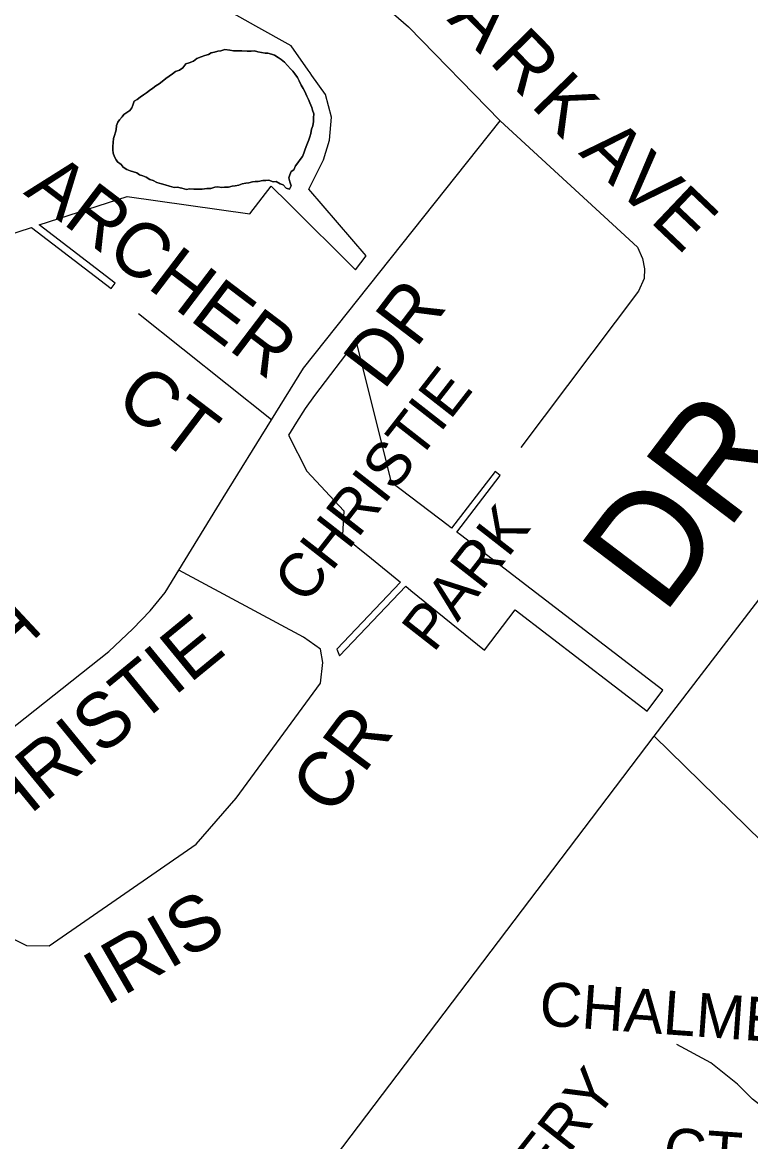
# Model space of a CAD drawing. Extents: x 586326 to 623965, y 4819854 to 4857850.
# Drawn here: x 596261 to 596593, y 4843309 to 4843819 of the extents above; entities that cross this region are included whole.
import ezdxf

# ---------------------------------------------------------------- set-up
doc = ezdxf.new("R2010")
doc.units = 0
for name, color, linetype in [('Minor Rd Lbls', 7, 'Continuous'), ('Minor Rds', 7, 'Continuous'), ('Park Lbls', 7, 'Continuous'), ('Park Outlines', 7, 'Continuous'), ('Proposed Secondary Rds', 7, 'Continuous'), ('Secondary Rds Lbls', 7, 'Continuous')]:
    doc.layers.add(name, color=color, linetype=linetype)

msp = doc.modelspace()

# ---------------------------------------------------------------- linework, layer by layer
at = {"layer": 'Minor Rds'}
for points in [[(596313.95, 4843923.9), (596437.32, 4843817.04), (596479.06, 4843774.2)], [(596374.87, 4843637.99), (596389.4, 4843661.51), (596479.06, 4843774.2)], [(596479.06, 4843774.2), (596541.67, 4843716.67), (596543.92, 4843711.46), (596544.83, 4843706.72), (596544.62, 4843702.28), (596542.09, 4843696.58), (596488.48, 4843625.27)], [(596374.87, 4843637.99), (596314.33, 4843686.3)], [(596332.68, 4843569.41), (596352.79, 4843602.47), (596374.87, 4843637.99)], [(596207.07, 4843450.06), (596254.98, 4843402.56), (596263.15, 4843398.4), (596273.62, 4843398.22), (596340.48, 4843444.58), (596358.78, 4843465.57), (596397.22, 4843518.03), (596398.21, 4843527.41), (596397.24, 4843533.48), (596389.49, 4843538.98), (596332.68, 4843569.41)], [(596254.55, 4843495.78), (596300.79, 4843532.37), (596311.7, 4843542.65), (596319.63, 4843550.84), (596326.45, 4843559.33), (596332.68, 4843569.41)], [(596549.24, 4843493.83), (596612.36, 4843431.93)], [(596622.4, 4843309.86), (596600.87, 4843323.14), (596594.1, 4843328.42), (596587.15, 4843335.22), (596575.11, 4843344.9), (596559.56, 4843353.24)]]:
    msp.add_lwpolyline(points, dxfattribs=at)
at = {"layer": 'Park Outlines'}
msp.add_lwpolyline([(596253.4, 4843721.68), (596265.53, 4843725.62), (596301.81, 4843697.85), (596303.63, 4843700.23), (596268.99, 4843726.74), (596309.02, 4843739.74), (596337.01, 4843735.75), (596365, 4843731.77), (596374.72, 4843744.48), (596382.62, 4843736.65), (596413.13, 4843706.37), (596417.99, 4843712.72), (596391.94, 4843743.06), (596398.61, 4843756.49), (596401.28, 4843765.44), (596402.16, 4843775.9), (596399.46, 4843786.21), (596393.31, 4843794.87), (596392.44, 4843796.09), (596391.57, 4843797.32), (596383.75, 4843808.33), (596367.79, 4843817.34), (596351.82, 4843826.36)], dxfattribs=at)
for points in [[(596383.11, 4843742.99), (596381.59, 4843743.47), (596380.24, 4843744.99), (596378.75, 4843745.52), (596377.02, 4843746.56), (596375.62, 4843746.38), (596373.66, 4843747.12), (596372.29, 4843747), (596370.96, 4843746.93), (596368.82, 4843746.62), (596367.49, 4843746.54), (596366.13, 4843746.42), (596364.49, 4843745.95), (596363.13, 4843745.83), (596361.53, 4843745.41), (596359.9, 4843744.94), (596358.3, 4843744.53), (596356.9, 4843744.35), (596355.26, 4843743.89), (596353.39, 4843743.92), (596352.06, 4843743.85), (596350.34, 4843744.08), (596348.98, 4843743.96), (596347.26, 4843743.39), (596345.39, 4843743.43), (596343.25, 4843743.12), (596341.33, 4843743.11), (596339.42, 4843743.1), (596337.55, 4843743.13), (596336.06, 4843742.86), (596333.99, 4843743.45), (596331.8, 4843743.9), (596330.51, 4843743.87), (596328.39, 4843744.42), (596326.39, 4843745.1), (596324.75, 4843745.44), (596322.67, 4843746.03), (596320.91, 4843747.01), (596319.38, 4843747.49), (596317.69, 4843748.58), (596316.16, 4843749.06), (596314.67, 4843749.59), (596313.45, 4843750.46), (596311.92, 4843750.94), (596310.39, 4843751.42), (596308.94, 4843752), (596307.29, 4843753.13), (596306.34, 4843754.35), (596304.76, 4843755.58), (596304.13, 4843756.4), (596303.37, 4843757.86), (596302.72, 4843759.47), (596302.59, 4843760.93), (596302.49, 4843762.43), (596302.74, 4843764.38), (596302.84, 4843766.12), (596303.29, 4843767.51), (596303.82, 4843769), (596304.05, 4843770.1), (596304.3, 4843772.05), (596304.83, 4843773.54), (596305.63, 4843774.57), (596306.79, 4843776.05), (596307.64, 4843777.13), (596308.91, 4843777.96), (596310.31, 4843778.93), (596311.19, 4843780.06), (596311.61, 4843781.4), (596312.29, 4843783.09), (596313.61, 4843783.96), (596315.04, 4843784.99), (596316.47, 4843786.01), (596317.87, 4843786.98), (596319.3, 4843788), (596320.77, 4843789.07), (596322.21, 4843790.1), (596323.6, 4843791.07), (596325.07, 4843792.14), (596326.74, 4843793.46), (596328.21, 4843794.53), (596329.68, 4843795.6), (596331.11, 4843796.62), (596332.94, 4843797.34), (596334.41, 4843798.41), (596335.76, 4843800.13), (596337.35, 4843800.55), (596339.26, 4843801.36), (596340.8, 4843802.53), (596342.75, 4843803.39), (596344.42, 4843803.91), (596346.09, 4843804.43), (596347.3, 4843805.15), (596348.85, 4843805.52), (596350.45, 4843805.94), (596351.81, 4843806.07), (596353.53, 4843806.63), (596355.87, 4843806.39), (596357.59, 4843806.15), (596359.47, 4843806.11), (596361.38, 4843806.13), (596363.73, 4843805.88), (596365.64, 4843805.89), (596367.04, 4843806.07), (596368.57, 4843805.58), (596370.29, 4843805.35), (596371.9, 4843804.97), (596373.26, 4843805.09), (596374.79, 4843804.61), (596376.28, 4843804.08), (596377.97, 4843803), (596379.19, 4843802.12), (596380.81, 4843800.94), (596382.15, 4843799.42), (596383.46, 4843797.84), (596384.6, 4843796.87), (596385.48, 4843795.55), (596386.71, 4843793.87), (596387.5, 4843792.46), (596388.42, 4843790.39), (596389.22, 4843788.97), (596390.02, 4843787.56), (596390.94, 4843785.49), (596391.66, 4843783.98), (596392.38, 4843782.46), (596393.27, 4843780.34), (596393.55, 4843779.09), (596394.12, 4843777.38), (596393.95, 4843775.53), (596393.96, 4843773.93), (596393.64, 4843771.88), (596393.11, 4843770.39), (596392.78, 4843768.35), (596392.33, 4843766.96), (596391.83, 4843765.52), (596391.27, 4843763.98), (596390.7, 4843762.44), (596390.09, 4843760.85), (596389.6, 4843759.41), (596389.03, 4843757.87), (596387.99, 4843756.54), (596386.84, 4843755.06), (596385.72, 4843753.64), (596385, 4843751.9), (596383.76, 4843751.12), (596383.19, 4843749.59), (596382.7, 4843748.15), (596383.27, 4843746.43), (596383.76, 4843744.62)], [(596383.11, 4843742.99), (596383.76, 4843744.62), (596383.27, 4843746.43), (596382.7, 4843748.15), (596383.19, 4843749.59), (596383.76, 4843751.12), (596385, 4843751.9), (596385.72, 4843753.64), (596386.84, 4843755.06), (596387.99, 4843756.54), (596389.03, 4843757.87), (596389.6, 4843759.41), (596390.09, 4843760.85), (596390.7, 4843762.44), (596391.27, 4843763.98), (596391.83, 4843765.52), (596392.33, 4843766.96), (596392.78, 4843768.35), (596393.11, 4843770.39), (596393.64, 4843771.88), (596393.96, 4843773.93), (596393.95, 4843775.53), (596394.12, 4843777.38), (596393.55, 4843779.09), (596393.27, 4843780.34), (596392.38, 4843782.46), (596391.66, 4843783.98), (596390.94, 4843785.49), (596390.02, 4843787.56), (596389.22, 4843788.97), (596388.42, 4843790.39), (596387.5, 4843792.46), (596386.71, 4843793.87), (596385.48, 4843795.55), (596384.6, 4843796.87), (596383.46, 4843797.84), (596382.15, 4843799.42), (596380.81, 4843800.94), (596379.19, 4843802.12), (596377.97, 4843803), (596376.28, 4843804.08), (596374.79, 4843804.61), (596373.26, 4843805.09), (596371.9, 4843804.97), (596370.29, 4843805.35), (596368.57, 4843805.58), (596367.04, 4843806.07), (596365.64, 4843805.89), (596363.73, 4843805.88), (596361.38, 4843806.13), (596359.47, 4843806.11), (596357.59, 4843806.15), (596355.87, 4843806.39), (596353.53, 4843806.63), (596351.81, 4843806.07), (596350.45, 4843805.94), (596348.85, 4843805.52), (596347.3, 4843805.15), (596346.09, 4843804.43), (596344.42, 4843803.91), (596342.75, 4843803.39), (596340.8, 4843802.53), (596339.26, 4843801.36), (596337.35, 4843800.55), (596335.76, 4843800.13), (596334.41, 4843798.41), (596332.94, 4843797.34), (596331.11, 4843796.62), (596329.68, 4843795.6), (596328.21, 4843794.53), (596326.74, 4843793.46), (596325.07, 4843792.14), (596323.6, 4843791.07), (596322.21, 4843790.1), (596320.77, 4843789.07), (596319.3, 4843788), (596317.87, 4843786.98), (596316.47, 4843786.01), (596315.04, 4843784.99), (596313.61, 4843783.96), (596312.29, 4843783.09), (596311.61, 4843781.4), (596311.19, 4843780.06), (596310.31, 4843778.93), (596308.91, 4843777.96), (596307.64, 4843777.13), (596306.79, 4843776.05), (596305.63, 4843774.57), (596304.83, 4843773.54), (596304.3, 4843772.05), (596304.05, 4843770.1), (596303.82, 4843769), (596303.29, 4843767.51), (596302.84, 4843766.12), (596302.74, 4843764.38), (596302.49, 4843762.43), (596302.59, 4843760.93), (596302.72, 4843759.47), (596303.37, 4843757.86), (596304.13, 4843756.4), (596304.76, 4843755.58), (596306.34, 4843754.35), (596307.29, 4843753.13), (596308.94, 4843752), (596310.39, 4843751.42), (596311.92, 4843750.94), (596313.45, 4843750.46), (596314.67, 4843749.59), (596316.16, 4843749.06), (596317.69, 4843748.58), (596319.38, 4843747.49), (596320.91, 4843747.01), (596322.67, 4843746.03), (596324.75, 4843745.44), (596326.39, 4843745.1), (596328.39, 4843744.42), (596330.51, 4843743.87), (596331.8, 4843743.9), (596333.99, 4843743.45), (596336.06, 4843742.86), (596337.55, 4843743.13), (596339.42, 4843743.1), (596341.33, 4843743.11), (596343.25, 4843743.12), (596345.39, 4843743.43), (596347.26, 4843743.39), (596348.98, 4843743.96), (596350.34, 4843744.08), (596352.06, 4843743.85), (596353.39, 4843743.92), (596355.26, 4843743.89), (596356.9, 4843744.35), (596358.3, 4843744.53), (596359.9, 4843744.94), (596361.53, 4843745.41), (596363.13, 4843745.83), (596364.49, 4843745.95), (596366.13, 4843746.42), (596367.49, 4843746.54), (596368.82, 4843746.62), (596370.96, 4843746.93), (596372.29, 4843747), (596373.66, 4843747.12), (596375.62, 4843746.38), (596377.02, 4843746.56), (596378.75, 4843745.52), (596380.24, 4843744.99), (596381.59, 4843743.47)], [(596413.46, 4843673.91), (596394.38, 4843648.97), (596390.16, 4843643.07), (596386.28, 4843636.94), (596382.68, 4843630.95), (596390.92, 4843614.59), (596407.75, 4843596.52), (596407.25, 4843585.42), (596420.44, 4843574.72), (596432.9, 4843564.62), (596433.69, 4843563.99), (596404.66, 4843533.44), (596405.89, 4843530.37), (596436.02, 4843562.09), (596438.37, 4843560.19), (596471.86, 4843533.04), (596485.82, 4843551.31), (596545.97, 4843505.19), (596553.25, 4843514.73), (596493.12, 4843560.86), (596460.93, 4843585.48), (596459.34, 4843586.69), (596479.11, 4843612.53), (596476.79, 4843614.43), (596456.95, 4843588.51), (596455.37, 4843589.73), (596429.59, 4843609.44), (596425.87, 4843624.31)]]:
    msp.add_lwpolyline(points, close=True, dxfattribs=at)
at = {"layer": 'Proposed Secondary Rds'}
for points in [[(596549.24, 4843493.83), (596734.41, 4843734.94), (596735.39, 4843736.61), (596740.84, 4843745.88), (596741.59, 4843754.46), (596740.28, 4843758.19), (596736.73, 4843763.98), (596344.65, 4844151.68)], [(596340.29, 4843218.09), (596549.24, 4843493.83)]]:
    msp.add_lwpolyline(points, dxfattribs=at)

# ---------------------------------------------------------------- texts
at = {"layer": 'Minor Rd Lbls'}
for s, height, rotation, p in [('A', 25, 314.4094, (596454.47, 4843820.1)), ('R', 25, 314.4094, (596473.47, 4843801.1)), ('K', 25, 314.4094, (596492.47, 4843781.1)), ('AVE', 25.002, 316.4688, (596514.42, 4843759.3)), ('ARCHER', 25.002, 322.7652, (596261.47, 4843741.1)), ('DR', 25.002, 52.679, (596425.97, 4843650.92)), ('CT', 25.002, 322.7652, (596302.67, 4843645.08)), ('CT', 25.002, 313.0251, (596221.47, 4843555.32)), ('CHRISTIE', 25.002, 39.3693, (596234.25, 4843432.75)), ('CR', 25.002, 53.4712, (596402.37, 4843456.71)), ('IRIS', 25.002, 30.0547, (596299.21, 4843370.61)), ('CHALMERS', 19.998, 355.9144, (596496.47, 4843362.1)), ('MONTGOMERY', 19.998, 51.789, (596411.11, 4843177.06)), ('CT', 19.998, 355.9144, (596552.98, 4843295.6))]:
    msp.add_text(s, height=height, rotation=rotation, dxfattribs=at).set_placement(p)
at = {"layer": 'Park Lbls'}
for s, p in [('CHRISTIE', (596390.36, 4843553.24)), ('PARK', (596448.66, 4843531.4))]:
    msp.add_text(s, height=19.992, rotation=52, dxfattribs=at).set_placement(p)
at = {"layer": 'Secondary Rds Lbls'}
msp.add_text('DR', height=49.998, rotation=52.8153, dxfattribs=at).set_placement((596553.26, 4843548.25))

doc.saveas('drawing.dxf')
